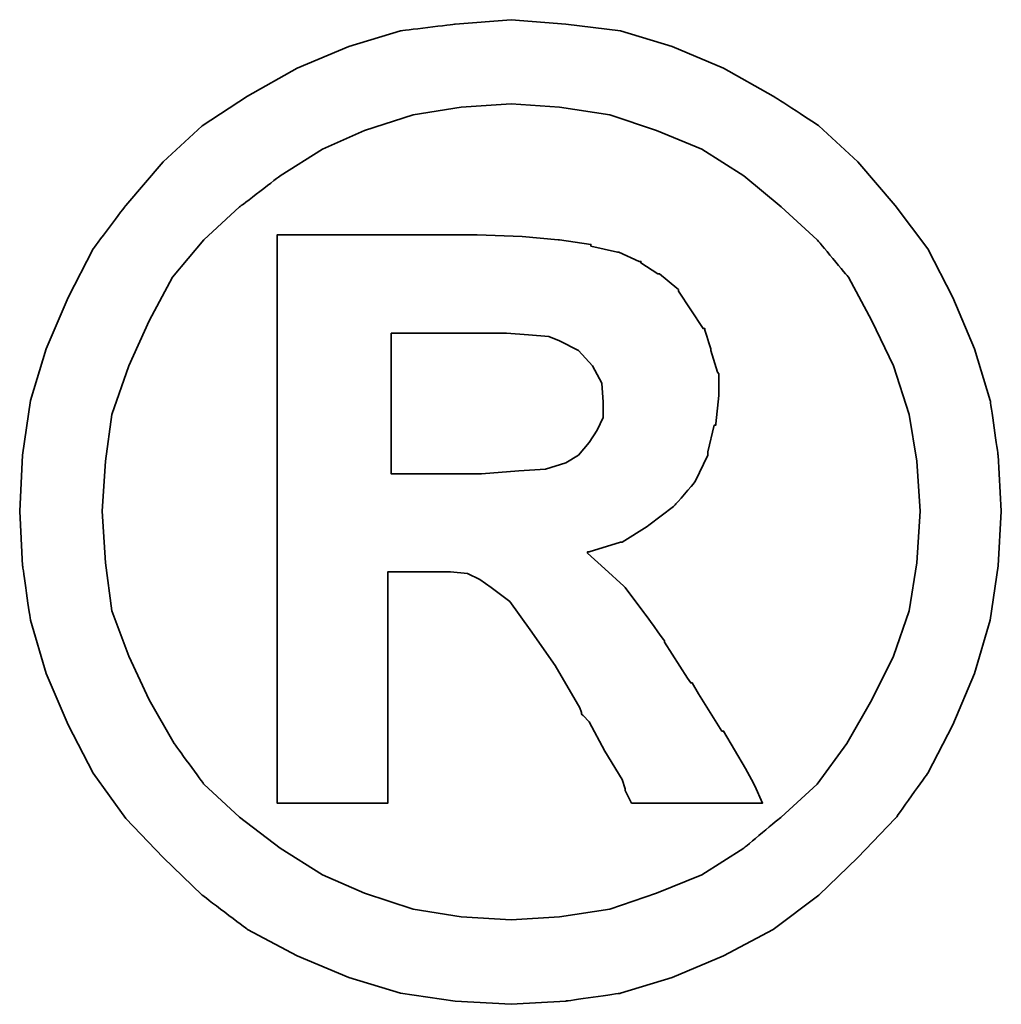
# Model space of a CAD drawing. Header units: millimetres. Extents: x -1108 to 3135, y -1596 to 860.
# Tile 379 of 649: x 1013.16 to 1014.83, y -1561.25 to -1559.57. Entities that reach past the tile are written whole.
import ezdxf

# ---------------------------------------------------------------- set-up
doc = ezdxf.new("R2010")
doc.units = ezdxf.units.MM
doc.layers.add('DIM', color=4, linetype='CONTINUOUS')
doc.layers.add('layer 1', color=7, linetype='CONTINUOUS')

# ---------------------------------------------------------------- blocks, each defined once
blk = doc.blocks.new('TBI MOTION logo(完整正式版)')
at = {"layer": 'layer 1', "color": 22, "lineweight": 35}
for points, knots in [([(81.20634, 4.98624), (81.20634, 4.98624), (81.18649, 5.32862), (81.18649, 5.32862), (81.18649, 5.32862), (81.18649, 5.32862), (81.13886, 5.66206), (81.13886, 5.66206), (81.13886, 5.66206), (81.13886, 5.66206), (81.04359, 5.97764), (81.04359, 5.97764), (81.04359, 5.97764), (81.04359, 5.97764), (80.91061, 6.29124), (80.91061, 6.29124), (80.91061, 6.29124), (80.91061, 6.29124), (80.75778, 6.58697), (80.75778, 6.58697), (80.75778, 6.58697), (80.75778, 6.58697), (80.5593, 6.85294), (80.5593, 6.85294), (80.5593, 6.85294), (80.5593, 6.85294), (80.33105, 7.1189), (80.33105, 7.1189), (80.33105, 7.1189), (80.33105, 7.1189), (80.09287, 7.33921), (80.09287, 7.33921), (80.09287, 7.33921), (80.09287, 7.33921), (79.815, 7.51982), (79.815, 7.51982), (79.815, 7.51982), (79.815, 7.51982), (79.51133, 7.69051), (79.51133, 7.69051), (79.51133, 7.69051), (79.51133, 7.69051), (79.19773, 7.8235), (79.19773, 7.8235), (79.19773, 7.8235), (79.19773, 7.8235), (78.88215, 7.91877), (78.88215, 7.91877), (78.88215, 7.91877), (78.88215, 7.91877), (78.54871, 7.95846), (78.54871, 7.95846), (78.54871, 7.95846), (78.54871, 7.95846), (78.21526, 7.98625), (78.21526, 7.98625), (78.21526, 7.98625), (78.21526, 7.98625), (77.87388, 7.95846), (77.87388, 7.95846), (77.87388, 7.95846), (77.87388, 7.95846), (77.54044, 7.91877), (77.54044, 7.91877), (77.54044, 7.91877), (77.54044, 7.91877), (77.22485, 7.8235), (77.22485, 7.8235), (77.22485, 7.8235), (77.22485, 7.8235), (76.91027, 7.69051), (76.91027, 7.69051), (76.91027, 7.69051), (76.91027, 7.69051), (76.6056, 7.51982), (76.6056, 7.51982), (76.6056, 7.51982), (76.6056, 7.51982), (76.32972, 7.33921), (76.32972, 7.33921), (76.32972, 7.33921), (76.32972, 7.33921), (76.09154, 7.1189), (76.09154, 7.1189), (76.09154, 7.1189), (76.09154, 7.1189), (75.86329, 6.85294), (75.86329, 6.85294), (75.86329, 6.85294), (75.86329, 6.85294), (75.66382, 6.58697), (75.66382, 6.58697), (75.66382, 6.58697), (75.66382, 6.58697), (75.51099, 6.29124), (75.51099, 6.29124), (75.51099, 6.29124), (75.51099, 6.29124), (75.37702, 5.97764), (75.37702, 5.97764), (75.37702, 5.97764), (75.37702, 5.97764), (75.28175, 5.66206), (75.28175, 5.66206), (75.28175, 5.66206), (75.28175, 5.66206), (75.23411, 5.32862), (75.23411, 5.32862), (75.23411, 5.32862), (75.23411, 5.32862), (75.21625, 4.98624), (75.21625, 4.98624), (75.21625, 4.98624), (75.21625, 4.98624), (75.23411, 4.6528), (75.23411, 4.6528), (75.23411, 4.6528), (75.23411, 4.6528), (75.28175, 4.32035), (75.28175, 4.32035), (75.28175, 4.32035), (75.28175, 4.32035), (75.37702, 3.99583), (75.37702, 3.99583), (75.37702, 3.99583), (75.37702, 3.99583), (75.51099, 3.68224), (75.51099, 3.68224), (75.51099, 3.68224), (75.51099, 3.68224), (75.66382, 3.38749), (75.66382, 3.38749), (75.66382, 3.38749), (75.66382, 3.38749), (75.86329, 3.10963), (75.86329, 3.10963), (75.86329, 3.10963), (75.86329, 3.10963), (76.09154, 2.87145), (76.09154, 2.87145), (76.09154, 2.87145), (76.09154, 2.87145), (76.32972, 2.6432), (76.32972, 2.6432), (76.32972, 2.6432), (76.32972, 2.6432), (76.6056, 2.43381), (76.6056, 2.43381), (76.6056, 2.43381), (76.6056, 2.43381), (76.91027, 2.27205), (76.91027, 2.27205), (76.91027, 2.27205), (76.91027, 2.27205), (77.22485, 2.13906), (77.22485, 2.13906), (77.22485, 2.13906), (77.22485, 2.13906), (77.54044, 2.0438), (77.54044, 2.0438), (77.54044, 2.0438), (77.54044, 2.0438), (77.87388, 1.99616), (77.87388, 1.99616), (77.87388, 1.99616), (77.87388, 1.99616), (78.21526, 1.97631), (78.21526, 1.97631), (78.21526, 1.97631), (78.21526, 1.97631), (78.54871, 1.99616), (78.54871, 1.99616), (78.54871, 1.99616), (78.54871, 1.99616), (78.88215, 2.0438), (78.88215, 2.0438), (78.88215, 2.0438), (78.88215, 2.0438), (79.19773, 2.13906), (79.19773, 2.13906), (79.19773, 2.13906), (79.19773, 2.13906), (79.51133, 2.27205), (79.51133, 2.27205), (79.51133, 2.27205), (79.51133, 2.27205), (79.815, 2.43381), (79.815, 2.43381), (79.815, 2.43381), (79.815, 2.43381), (80.09287, 2.6432), (80.09287, 2.6432), (80.09287, 2.6432), (80.09287, 2.6432), (80.33105, 2.87145), (80.33105, 2.87145), (80.33105, 2.87145), (80.33105, 2.87145), (80.5593, 3.10963), (80.5593, 3.10963), (80.5593, 3.10963), (80.5593, 3.10963), (80.75778, 3.38749), (80.75778, 3.38749), (80.75778, 3.38749), (80.75778, 3.38749), (80.91061, 3.68224), (80.91061, 3.68224), (80.91061, 3.68224), (80.91061, 3.68224), (81.04359, 3.99583), (81.04359, 3.99583), (81.04359, 3.99583), (81.04359, 3.99583), (81.13886, 4.32035), (81.13886, 4.32035), (81.13886, 4.32035), (81.13886, 4.32035), (81.18649, 4.6528), (81.18649, 4.6528), (81.18649, 4.6528), (81.18649, 4.6528), (81.20634, 4.98624), (81.20634, 4.98624)], [0, 0, 0, 0, 0.0178571, 0.0178571, 0.0178571, 0.0178572, 0.0357143, 0.0357143, 0.0357143, 0.0357143, 0.0535714, 0.0535714, 0.0535714, 0.0535714, 0.0714286, 0.0714286, 0.0714286, 0.0714286, 0.0892857, 0.0892857, 0.0892857, 0.0892857, 0.1071429, 0.1071429, 0.1071429, 0.1071429, 0.125, 0.125, 0.125, 0.125, 0.1428571, 0.1428571, 0.1428571, 0.1428572, 0.1607143, 0.1607143, 0.1607143, 0.1607143, 0.1785714, 0.1785714, 0.1785714, 0.1785714, 0.1964286, 0.1964286, 0.1964286, 0.1964286, 0.2142857, 0.2142857, 0.2142857, 0.2142857, 0.2321429, 0.2321429, 0.2321429, 0.2321429, 0.25, 0.25, 0.25, 0.25, 0.2678571, 0.2678571, 0.2678571, 0.2678572, 0.2857143, 0.2857143, 0.2857143, 0.2857143, 0.3035714, 0.3035714, 0.3035714, 0.3035714, 0.3214286, 0.3214286, 0.3214286, 0.3214286, 0.3392857, 0.3392857, 0.3392857, 0.3392857, 0.3571429, 0.3571429, 0.3571429, 0.3571429, 0.375, 0.375, 0.375, 0.375, 0.3928571, 0.3928571, 0.3928571, 0.3928572, 0.4107143, 0.4107143, 0.4107143, 0.4107143, 0.4285714, 0.4285714, 0.4285714, 0.4285714, 0.4464286, 0.4464286, 0.4464286, 0.4464286, 0.4642857, 0.4642857, 0.4642857, 0.4642857, 0.4821429, 0.4821429, 0.4821429, 0.4821429, 0.5, 0.5, 0.5, 0.5, 0.5178571, 0.5178571, 0.5178571, 0.5178572, 0.5357143, 0.5357143, 0.5357143, 0.5357143, 0.5535714, 0.5535714, 0.5535714, 0.5535714, 0.5714286, 0.5714286, 0.5714286, 0.5714286, 0.5892857, 0.5892857, 0.5892857, 0.5892857, 0.6071429, 0.6071429, 0.6071429, 0.6071429, 0.625, 0.625, 0.625, 0.625, 0.6428571, 0.6428571, 0.6428571, 0.6428572, 0.6607143, 0.6607143, 0.6607143, 0.6607143, 0.6785714, 0.6785714, 0.6785714, 0.6785714, 0.6964286, 0.6964286, 0.6964286, 0.6964286, 0.7142857, 0.7142857, 0.7142857, 0.7142857, 0.7321429, 0.7321429, 0.7321429, 0.7321429, 0.75, 0.75, 0.75, 0.75, 0.7678571, 0.7678571, 0.7678571, 0.7678572, 0.7857143, 0.7857143, 0.7857143, 0.7857143, 0.8035714, 0.8035714, 0.8035714, 0.8035714, 0.8214286, 0.8214286, 0.8214286, 0.8214286, 0.8392857, 0.8392857, 0.8392857, 0.8392857, 0.8571429, 0.8571429, 0.8571429, 0.8571429, 0.875, 0.875, 0.875, 0.875, 0.8928571, 0.8928571, 0.8928571, 0.8928572, 0.9107143, 0.9107143, 0.9107143, 0.9107143, 0.9285714, 0.9285714, 0.9285714, 0.9285714, 0.9464286, 0.9464286, 0.9464286, 0.9464286, 0.9642857, 0.9642857, 0.9642857, 0.9642857, 0.9821429, 0.9821429, 0.9821429, 0.9821429, 1, 1, 1, 1]), ([(80.71014, 4.98624), (80.71014, 4.98624), (80.69129, 5.29091), (80.69129, 5.29091), (80.69129, 5.29091), (80.69129, 5.29091), (80.64464, 5.57672), (80.64464, 5.57672), (80.64464, 5.57672), (80.64464, 5.57672), (80.54937, 5.87245), (80.54937, 5.87245), (80.54937, 5.87245), (80.54937, 5.87245), (80.41639, 6.14833), (80.41639, 6.14833), (80.41639, 6.14833), (80.41639, 6.14833), (80.27349, 6.41429), (80.27349, 6.41429), (80.27349, 6.41429), (80.27349, 6.41429), (80.08295, 6.64255), (80.08295, 6.64255), (80.08295, 6.64255), (80.08295, 6.64255), (79.86264, 6.84301), (79.86264, 6.84301), (79.86264, 6.84301), (79.86264, 6.84301), (79.63439, 7.03355), (79.63439, 7.03355), (79.63439, 7.03355), (79.63439, 7.03355), (79.37835, 7.1963), (79.37835, 7.1963), (79.37835, 7.1963), (79.37835, 7.1963), (79.10246, 7.30944), (79.10246, 7.30944), (79.10246, 7.30944), (79.10246, 7.30944), (78.81665, 7.40471), (78.81665, 7.40471), (78.81665, 7.40471), (78.81665, 7.40471), (78.511, 7.45234), (78.511, 7.45234), (78.511, 7.45234), (78.511, 7.45234), (78.21526, 7.47219), (78.21526, 7.47219), (78.21526, 7.47219), (78.21526, 7.47219), (77.9106, 7.45234), (77.9106, 7.45234), (77.9106, 7.45234), (77.9106, 7.45234), (77.61685, 7.40471), (77.61685, 7.40471), (77.61685, 7.40471), (77.61685, 7.40471), (77.32012, 7.30944), (77.32012, 7.30944), (77.32012, 7.30944), (77.32012, 7.30944), (77.06309, 7.1963), (77.06309, 7.1963), (77.06309, 7.1963), (77.06309, 7.1963), (76.80606, 7.03355), (76.80606, 7.03355), (76.80606, 7.03355), (76.80606, 7.03355), (76.55797, 6.84301), (76.55797, 6.84301), (76.55797, 6.84301), (76.55797, 6.84301), (76.34063, 6.64255), (76.34063, 6.64255), (76.34063, 6.64255), (76.34063, 6.64255), (76.1491, 6.41429), (76.1491, 6.41429), (76.1491, 6.41429), (76.1491, 6.41429), (76.0062, 6.14833), (76.0062, 6.14833), (76.0062, 6.14833), (76.0062, 6.14833), (75.88314, 5.87245), (75.88314, 5.87245), (75.88314, 5.87245), (75.88314, 5.87245), (75.77794, 5.57672), (75.77794, 5.57672), (75.77794, 5.57672), (75.77794, 5.57672), (75.73924, 5.29091), (75.73924, 5.29091), (75.73924, 5.29091), (75.73924, 5.29091), (75.72039, 4.98624), (75.72039, 4.98624), (75.72039, 4.98624), (75.72039, 4.98624), (75.73924, 4.67165), (75.73924, 4.67165), (75.73924, 4.67165), (75.73924, 4.67165), (75.77794, 4.37791), (75.77794, 4.37791), (75.77794, 4.37791), (75.77794, 4.37791), (75.88314, 4.10102), (75.88314, 4.10102), (75.88314, 4.10102), (75.88314, 4.10102), (76.0062, 3.83407), (76.0062, 3.83407), (76.0062, 3.83407), (76.0062, 3.83407), (76.15902, 3.56811), (76.15902, 3.56811), (76.15902, 3.56811), (76.15902, 3.56811), (76.34063, 3.32001), (76.34063, 3.32001), (76.34063, 3.32001), (76.34063, 3.32001), (76.55797, 3.11955), (76.55797, 3.11955), (76.55797, 3.11955), (76.55797, 3.11955), (76.80606, 2.92901), (76.80606, 2.92901), (76.80606, 2.92901), (76.80606, 2.92901), (77.06309, 2.76725), (77.06309, 2.76725), (77.06309, 2.76725), (77.06309, 2.76725), (77.32012, 2.65412), (77.32012, 2.65412), (77.32012, 2.65412), (77.32012, 2.65412), (77.61685, 2.55786), (77.61685, 2.55786), (77.61685, 2.55786), (77.61685, 2.55786), (77.9106, 2.51022), (77.9106, 2.51022), (77.9106, 2.51022), (77.9106, 2.51022), (78.21526, 2.49137), (78.21526, 2.49137), (78.21526, 2.49137), (78.21526, 2.49137), (78.511, 2.51022), (78.511, 2.51022), (78.511, 2.51022), (78.511, 2.51022), (78.81665, 2.55786), (78.81665, 2.55786), (78.81665, 2.55786), (78.81665, 2.55786), (79.10246, 2.65412), (79.10246, 2.65412), (79.10246, 2.65412), (79.10246, 2.65412), (79.37835, 2.76725), (79.37835, 2.76725), (79.37835, 2.76725), (79.37835, 2.76725), (79.63439, 2.92901), (79.63439, 2.92901), (79.63439, 2.92901), (79.63439, 2.92901), (79.86264, 3.11955), (79.86264, 3.11955), (79.86264, 3.11955), (79.86264, 3.11955), (80.08295, 3.32001), (80.08295, 3.32001), (80.08295, 3.32001), (80.08295, 3.32001), (80.26356, 3.56811), (80.26356, 3.56811), (80.26356, 3.56811), (80.26356, 3.56811), (80.41639, 3.83407), (80.41639, 3.83407), (80.41639, 3.83407), (80.41639, 3.83407), (80.54937, 4.10102), (80.54937, 4.10102), (80.54937, 4.10102), (80.54937, 4.10102), (80.64464, 4.37791), (80.64464, 4.37791), (80.64464, 4.37791), (80.64464, 4.37791), (80.69129, 4.67165), (80.69129, 4.67165), (80.69129, 4.67165), (80.69129, 4.67165), (80.71014, 4.98624), (80.71014, 4.98624)], [0, 0, 0, 0, 0.0192308, 0.0192308, 0.0192308, 0.0192308, 0.0384615, 0.0384615, 0.0384615, 0.0384615, 0.0576923, 0.0576923, 0.0576923, 0.0576923, 0.0769231, 0.0769231, 0.0769231, 0.0769231, 0.0961538, 0.0961538, 0.0961538, 0.0961539, 0.1153846, 0.1153846, 0.1153846, 0.1153846, 0.1346154, 0.1346154, 0.1346154, 0.1346154, 0.1538462, 0.1538462, 0.1538462, 0.1538462, 0.1730769, 0.1730769, 0.1730769, 0.1730769, 0.1923077, 0.1923077, 0.1923077, 0.1923077, 0.2115385, 0.2115385, 0.2115385, 0.2115385, 0.2307692, 0.2307692, 0.2307692, 0.2307692, 0.25, 0.25, 0.25, 0.25, 0.2692308, 0.2692308, 0.2692308, 0.2692308, 0.2884615, 0.2884615, 0.2884615, 0.2884615, 0.3076923, 0.3076923, 0.3076923, 0.3076923, 0.3269231, 0.3269231, 0.3269231, 0.3269231, 0.3461538, 0.3461538, 0.3461538, 0.3461539, 0.3653846, 0.3653846, 0.3653846, 0.3653846, 0.3846154, 0.3846154, 0.3846154, 0.3846154, 0.4038462, 0.4038462, 0.4038462, 0.4038462, 0.4230769, 0.4230769, 0.4230769, 0.4230769, 0.4423077, 0.4423077, 0.4423077, 0.4423077, 0.4615385, 0.4615385, 0.4615385, 0.4615385, 0.4807692, 0.4807692, 0.4807692, 0.4807692, 0.5, 0.5, 0.5, 0.5, 0.5192308, 0.5192308, 0.5192308, 0.5192308, 0.5384615, 0.5384615, 0.5384615, 0.5384615, 0.5576923, 0.5576923, 0.5576923, 0.5576923, 0.5769231, 0.5769231, 0.5769231, 0.5769231, 0.5961538, 0.5961538, 0.5961538, 0.5961539, 0.6153846, 0.6153846, 0.6153846, 0.6153846, 0.6346154, 0.6346154, 0.6346154, 0.6346154, 0.6538462, 0.6538462, 0.6538462, 0.6538462, 0.6730769, 0.6730769, 0.6730769, 0.6730769, 0.6923077, 0.6923077, 0.6923077, 0.6923077, 0.7115385, 0.7115385, 0.7115385, 0.7115385, 0.7307692, 0.7307692, 0.7307692, 0.7307692, 0.75, 0.75, 0.75, 0.75, 0.7692308, 0.7692308, 0.7692308, 0.7692308, 0.7884615, 0.7884615, 0.7884615, 0.7884615, 0.8076923, 0.8076923, 0.8076923, 0.8076923, 0.8269231, 0.8269231, 0.8269231, 0.8269231, 0.8461538, 0.8461538, 0.8461538, 0.8461539, 0.8653846, 0.8653846, 0.8653846, 0.8653846, 0.8846154, 0.8846154, 0.8846154, 0.8846154, 0.9038462, 0.9038462, 0.9038462, 0.9038462, 0.9230769, 0.9230769, 0.9230769, 0.9230769, 0.9423077, 0.9423077, 0.9423077, 0.9423077, 0.9615385, 0.9615385, 0.9615385, 0.9615385, 0.9807692, 0.9807692, 0.9807692, 0.9807692, 1, 1, 1, 1]), ([(76.78721, 3.2823), (76.78721, 3.2823), (76.78721, 3.32001), (76.78721, 3.32001), (76.78721, 3.32001), (76.78721, 3.32001), (76.78721, 3.42422), (76.78721, 3.42422), (76.78721, 3.42422), (76.78721, 3.42422), (76.78721, 3.59689), (76.78721, 3.59689), (76.78721, 3.59689), (76.78721, 3.59689), (76.78721, 3.80529), (76.78721, 3.80529), (76.78721, 3.80529), (76.78721, 3.80529), (76.78721, 4.0524), (76.78721, 4.0524), (76.78721, 4.0524), (76.78721, 4.0524), (76.78721, 4.32035), (76.78721, 4.32035), (76.78721, 4.32035), (76.78721, 4.32035), (76.78721, 4.92868), (76.78721, 4.92868), (76.78721, 4.92868), (76.78721, 4.92868), (76.78721, 5.53801), (76.78721, 5.53801), (76.78721, 5.53801), (76.78721, 5.53801), (76.78721, 5.82482), (76.78721, 5.82482), (76.78721, 5.82482), (76.78721, 5.82482), (76.78721, 6.07291), (76.78721, 6.07291), (76.78721, 6.07291), (76.78721, 6.07291), (76.78721, 6.30017), (76.78721, 6.30017), (76.78721, 6.30017), (76.78721, 6.30017), (76.78721, 6.45399), (76.78721, 6.45399), (76.78721, 6.45399), (76.78721, 6.45399), (76.78721, 6.5572), (76.78721, 6.5572), (76.78721, 6.5572), (76.78721, 6.5572), (76.78721, 6.59689), (76.78721, 6.59689), (76.78721, 6.59689), (76.78721, 6.59689), (76.78721, 6.67232), (76.78721, 6.67232), (76.78721, 6.67232), (76.78721, 6.67232), (76.8537, 6.67232), (76.8537, 6.67232), (76.8537, 6.67232), (76.8537, 6.67232), (76.87355, 6.67232), (76.87355, 6.67232), (76.87355, 6.67232), (76.87355, 6.67232), (76.91027, 6.67232), (76.91027, 6.67232), (76.91027, 6.67232), (76.91027, 6.67232), (77.04424, 6.67232), (77.04424, 6.67232), (77.04424, 6.67232), (77.04424, 6.67232), (77.22485, 6.67232), (77.22485, 6.67232), (77.22485, 6.67232), (77.22485, 6.67232), (77.43524, 6.67232), (77.43524, 6.67232), (77.43524, 6.67232), (77.43524, 6.67232), (77.65357, 6.67232), (77.65357, 6.67232), (77.65357, 6.67232), (77.65357, 6.67232), (77.82625, 6.67232), (77.82625, 6.67232), (77.82625, 6.67232), (77.82625, 6.67232), (77.94037, 6.67232), (77.94037, 6.67232), (77.94037, 6.67232), (77.94037, 6.67232), (77.97709, 6.67232), (77.97709, 6.67232), (77.97709, 6.67232), (77.97709, 6.67232), (77.99694, 6.67232), (77.99694, 6.67232), (77.99694, 6.67232), (77.99694, 6.67232), (78.00686, 6.67232), (78.00686, 6.67232), (78.00686, 6.67232), (78.00686, 6.67232), (78.28275, 6.6624), (78.28275, 6.6624), (78.28275, 6.6624), (78.28275, 6.6624), (78.50107, 6.64255), (78.50107, 6.64255), (78.50107, 6.64255), (78.50107, 6.64255), (78.511, 6.64255), (78.511, 6.64255), (78.511, 6.64255), (78.511, 6.64255), (78.70154, 6.61476), (78.70154, 6.61476), (78.70154, 6.61476), (78.70154, 6.61476), (78.70154, 6.60483), (78.70154, 6.60483), (78.70154, 6.60483), (78.70154, 6.60483), (78.86429, 6.56713), (78.86429, 6.56713), (78.86429, 6.56713), (78.86429, 6.56713), (78.87223, 6.56713), (78.87223, 6.56713), (78.87223, 6.56713), (78.87223, 6.56713), (78.99727, 6.51056), (78.99727, 6.51056), (78.99727, 6.51056), (78.99727, 6.51056), (79.00719, 6.51056), (79.00719, 6.51056), (79.00719, 6.51056), (79.00719, 6.51056), (79.00719, 6.50162), (79.00719, 6.50162), (79.00719, 6.50162), (79.00719, 6.50162), (79.1104, 6.43415), (79.1104, 6.43415), (79.1104, 6.43415), (79.1104, 6.43415), (79.12132, 6.43415), (79.12132, 6.43415), (79.12132, 6.43415), (79.12132, 6.43415), (79.22552, 6.34781), (79.22552, 6.34781), (79.22552, 6.34781), (79.22552, 6.34781), (79.23544, 6.33888), (79.23544, 6.33888), (79.23544, 6.33888), (79.23544, 6.33888), (79.23544, 6.32895), (79.23544, 6.32895), (79.23544, 6.32895), (79.23544, 6.32895), (79.31087, 6.21483), (79.31087, 6.21483), (79.31087, 6.21483), (79.31087, 6.21483), (79.38629, 6.1007), (79.38629, 6.1007), (79.38629, 6.1007), (79.38629, 6.1007), (79.3972, 6.1007), (79.3972, 6.1007), (79.3972, 6.1007), (79.3972, 6.1007), (79.3972, 6.09078), (79.3972, 6.09078), (79.3972, 6.09078), (79.3972, 6.09078), (79.43392, 5.97764), (79.43392, 5.97764), (79.43392, 5.97764), (79.43392, 5.97764), (79.43392, 5.96772), (79.43392, 5.96772), (79.43392, 5.96772), (79.43392, 5.96772), (79.47362, 5.83474), (79.47362, 5.83474), (79.47362, 5.83474), (79.47362, 5.83474), (79.48156, 5.82482), (79.48156, 5.82482), (79.48156, 5.82482), (79.48156, 5.82482), (79.48156, 5.69977), (79.48156, 5.69977), (79.48156, 5.69977), (79.48156, 5.69977), (79.48156, 5.69183), (79.48156, 5.69183), (79.48156, 5.69183), (79.48156, 5.69183), (79.4637, 5.51915), (79.4637, 5.51915), (79.4637, 5.51915), (79.4637, 5.51915), (79.4637, 5.51122), (79.4637, 5.51122), (79.4637, 5.51122), (79.4637, 5.51122), (79.45377, 5.51122), (79.45377, 5.51122), (79.45377, 5.51122), (79.45377, 5.51122), (79.41507, 5.34847), (79.41507, 5.34847), (79.41507, 5.34847), (79.41507, 5.34847), (79.41507, 5.33854), (79.41507, 5.33854), (79.41507, 5.33854), (79.41507, 5.33854), (79.41507, 5.32862), (79.41507, 5.32862), (79.41507, 5.32862), (79.41507, 5.32862), (79.33865, 5.16785), (79.33865, 5.16785), (79.33865, 5.16785), (79.33865, 5.16785), (79.33071, 5.15693), (79.33071, 5.15693), (79.33071, 5.15693), (79.33071, 5.15693), (79.2156, 5.02495), (79.2156, 5.02495), (79.2156, 5.02495), (79.2156, 5.02495), (79.20567, 5.01502), (79.20567, 5.01502), (79.20567, 5.01502), (79.20567, 5.01502), (79.05483, 4.89991), (79.05483, 4.89991), (79.05483, 4.89991), (79.05483, 4.89991), (79.04491, 4.89197), (79.04491, 4.89197), (79.04491, 4.89197), (79.04491, 4.89197), (78.89208, 4.7967), (78.89208, 4.7967), (78.89208, 4.7967), (78.89208, 4.7967), (78.88215, 4.7967), (78.88215, 4.7967), (78.88215, 4.7967), (78.88215, 4.7967), (78.69161, 4.73913), (78.69161, 4.73913), (78.69161, 4.73913), (78.69161, 4.73913), (78.68169, 4.73913), (78.68169, 4.73913), (78.68169, 4.73913), (78.68169, 4.73913), (78.68169, 4.72921), (78.68169, 4.72921), (78.68169, 4.72921), (78.68169, 4.72921), (78.78688, 4.63394), (78.78688, 4.63394), (78.78688, 4.63394), (78.78688, 4.63394), (78.902, 4.52875), (78.902, 4.52875), (78.902, 4.52875), (78.902, 4.52875), (78.91093, 4.52081), (78.91093, 4.52081), (78.91093, 4.52081), (78.91093, 4.52081), (79.02506, 4.36798), (79.02506, 4.36798), (79.02506, 4.36798), (79.02506, 4.36798), (79.1501, 4.1953), (79.1501, 4.1953), (79.1501, 4.1953), (79.1501, 4.1953), (79.1501, 4.18736), (79.1501, 4.18736), (79.1501, 4.18736), (79.1501, 4.18736), (79.29201, 3.96705), (79.29201, 3.96705), (79.29201, 3.96705), (79.29201, 3.96705), (79.31087, 3.93828), (79.31087, 3.93828), (79.31087, 3.93828), (79.31087, 3.93828), (79.32079, 3.93828), (79.32079, 3.93828), (79.32079, 3.93828), (79.32079, 3.93828), (79.3585, 3.87178), (79.3585, 3.87178), (79.3585, 3.87178), (79.3585, 3.87178), (79.50141, 3.64353), (79.50141, 3.64353), (79.50141, 3.64353), (79.50141, 3.64353), (79.51133, 3.64353), (79.51133, 3.64353), (79.51133, 3.64353), (79.51133, 3.64353), (79.64431, 3.41528), (79.64431, 3.41528), (79.64431, 3.41528), (79.64431, 3.41528), (79.68202, 3.3478), (79.68202, 3.3478), (79.68202, 3.3478), (79.68202, 3.3478), (79.70187, 3.31009), (79.70187, 3.31009), (79.70187, 3.31009), (79.70187, 3.31009), (79.7495, 3.2049), (79.7495, 3.2049), (79.7495, 3.2049), (79.7495, 3.2049), (79.64431, 3.2049), (79.64431, 3.2049), (79.64431, 3.2049), (79.64431, 3.2049), (79.62546, 3.2049), (79.62546, 3.2049), (79.62546, 3.2049), (79.62546, 3.2049), (79.53912, 3.2049), (79.53912, 3.2049), (79.53912, 3.2049), (79.53912, 3.2049), (79.31087, 3.2049), (79.31087, 3.2049), (79.31087, 3.2049), (79.31087, 3.2049), (79.08262, 3.2049), (79.08262, 3.2049), (79.08262, 3.2049), (79.08262, 3.2049), (79.00719, 3.2049), (79.00719, 3.2049), (79.00719, 3.2049), (79.00719, 3.2049), (78.98735, 3.2049), (78.98735, 3.2049), (78.98735, 3.2049), (78.98735, 3.2049), (78.94964, 3.2049), (78.94964, 3.2049), (78.94964, 3.2049), (78.94964, 3.2049), (78.92979, 3.24459), (78.92979, 3.24459), (78.92979, 3.24459), (78.92979, 3.24459), (78.91093, 3.2823), (78.91093, 3.2823), (78.91093, 3.2823), (78.91093, 3.2823), (78.91093, 3.29223), (78.91093, 3.29223), (78.91093, 3.29223), (78.91093, 3.29223), (78.89208, 3.3478), (78.89208, 3.3478), (78.89208, 3.3478), (78.89208, 3.3478), (78.78688, 3.52048), (78.78688, 3.52048), (78.78688, 3.52048), (78.78688, 3.52048), (78.69161, 3.7001), (78.69161, 3.7001), (78.69161, 3.7001), (78.69161, 3.7001), (78.6539, 3.7388), (78.6539, 3.7388), (78.6539, 3.7388), (78.6539, 3.7388), (78.64398, 3.74873), (78.64398, 3.74873), (78.64398, 3.74873), (78.64398, 3.74873), (78.64398, 3.75766), (78.64398, 3.75766), (78.64398, 3.75766), (78.64398, 3.75766), (78.63405, 3.78644), (78.63405, 3.78644), (78.63405, 3.78644), (78.63405, 3.78644), (78.48321, 4.04347), (78.48321, 4.04347), (78.48321, 4.04347), (78.48321, 4.04347), (78.33038, 4.2618), (78.33038, 4.2618), (78.33038, 4.2618), (78.33038, 4.2618), (78.20732, 4.43447), (78.20732, 4.43447), (78.20732, 4.43447), (78.20732, 4.43447), (78.09221, 4.52081), (78.09221, 4.52081), (78.09221, 4.52081), (78.09221, 4.52081), (78.02472, 4.56845), (78.02472, 4.56845), (78.02472, 4.56845), (78.02472, 4.56845), (77.9493, 4.60616), (77.9493, 4.60616), (77.9493, 4.60616), (77.9493, 4.60616), (77.8451, 4.61608), (77.8451, 4.61608), (77.8451, 4.61608), (77.8451, 4.61608), (77.71113, 4.61608), (77.71113, 4.61608), (77.71113, 4.61608), (77.71113, 4.61608), (77.69128, 4.61608), (77.69128, 4.61608), (77.69128, 4.61608), (77.69128, 4.61608), (77.67342, 4.61608), (77.67342, 4.61608), (77.67342, 4.61608), (77.67342, 4.61608), (77.5583, 4.61608), (77.5583, 4.61608), (77.5583, 4.61608), (77.5583, 4.61608), (77.46303, 4.61608), (77.46303, 4.61608), (77.46303, 4.61608), (77.46303, 4.61608), (77.46303, 4.54761), (77.46303, 4.54761), (77.46303, 4.54761), (77.46303, 4.54761), (77.46303, 4.47318), (77.46303, 4.47318), (77.46303, 4.47318), (77.46303, 4.47318), (77.46303, 4.24294), (77.46303, 4.24294), (77.46303, 4.24294), (77.46303, 4.24294), (77.46303, 3.99583), (77.46303, 3.99583), (77.46303, 3.99583), (77.46303, 3.99583), (77.46303, 3.72888), (77.46303, 3.72888), (77.46303, 3.72888), (77.46303, 3.72888), (77.46303, 3.51055), (77.46303, 3.51055), (77.46303, 3.51055), (77.46303, 3.51055), (77.46303, 3.42422), (77.46303, 3.42422), (77.46303, 3.42422), (77.46303, 3.42422), (77.46303, 3.35773), (77.46303, 3.35773), (77.46303, 3.35773), (77.46303, 3.35773), (77.46303, 3.30017), (77.46303, 3.30017), (77.46303, 3.30017), (77.46303, 3.30017), (77.46303, 3.2823), (77.46303, 3.2823), (77.46303, 3.2823), (77.46303, 3.2823), (77.46303, 3.2049), (77.46303, 3.2049), (77.46303, 3.2049), (77.46303, 3.2049), (77.39753, 3.2049), (77.39753, 3.2049), (77.39753, 3.2049), (77.39753, 3.2049), (77.37768, 3.2049), (77.37768, 3.2049), (77.37768, 3.2049), (77.37768, 3.2049), (77.32012, 3.2049), (77.32012, 3.2049), (77.32012, 3.2049), (77.32012, 3.2049), (77.12165, 3.2049), (77.12165, 3.2049), (77.12165, 3.2049), (77.12165, 3.2049), (76.94897, 3.2049), (76.94897, 3.2049), (76.94897, 3.2049), (76.94897, 3.2049), (76.8924, 3.2049), (76.8924, 3.2049), (76.8924, 3.2049), (76.8924, 3.2049), (76.8537, 3.2049), (76.8537, 3.2049), (76.8537, 3.2049), (76.8537, 3.2049), (76.78721, 3.2049), (76.78721, 3.2049), (76.78721, 3.2049), (76.78721, 3.2049), (76.78721, 3.2823), (76.78721, 3.2823)], [0, 0, 0, 0, 0.0074074, 0.0074074, 0.0074074, 0.0074074, 0.0148148, 0.0148148, 0.0148148, 0.0148148, 0.0222222, 0.0222222, 0.0222222, 0.0222222, 0.0296296, 0.0296296, 0.0296296, 0.0296296, 0.037037, 0.037037, 0.037037, 0.037037, 0.0444444, 0.0444444, 0.0444444, 0.0444445, 0.0518519, 0.0518519, 0.0518519, 0.0518519, 0.0592593, 0.0592593, 0.0592593, 0.0592593, 0.0666667, 0.0666667, 0.0666667, 0.0666667, 0.0740741, 0.0740741, 0.0740741, 0.0740741, 0.0814815, 0.0814815, 0.0814815, 0.0814815, 0.0888889, 0.0888889, 0.0888889, 0.0888889, 0.0962963, 0.0962963, 0.0962963, 0.0962963, 0.1037037, 0.1037037, 0.1037037, 0.1037037, 0.1111111, 0.1111111, 0.1111111, 0.1111111, 0.1185185, 0.1185185, 0.1185185, 0.1185185, 0.1259259, 0.1259259, 0.1259259, 0.1259259, 0.1333333, 0.1333333, 0.1333333, 0.1333333, 0.1407407, 0.1407407, 0.1407407, 0.1407408, 0.1481481, 0.1481481, 0.1481481, 0.1481482, 0.1555556, 0.1555556, 0.1555556, 0.1555556, 0.162963, 0.162963, 0.162963, 0.162963, 0.1703704, 0.1703704, 0.1703704, 0.1703704, 0.1777778, 0.1777778, 0.1777778, 0.1777778, 0.1851852, 0.1851852, 0.1851852, 0.1851852, 0.1925926, 0.1925926, 0.1925926, 0.1925926, 0.2, 0.2, 0.2, 0.2, 0.2074074, 0.2074074, 0.2074074, 0.2074074, 0.2148148, 0.2148148, 0.2148148, 0.2148148, 0.2222222, 0.2222222, 0.2222222, 0.2222222, 0.2296296, 0.2296296, 0.2296296, 0.2296296, 0.237037, 0.237037, 0.237037, 0.237037, 0.2444444, 0.2444444, 0.2444444, 0.2444445, 0.2518519, 0.2518519, 0.2518519, 0.2518519, 0.2592593, 0.2592593, 0.2592593, 0.2592593, 0.2666667, 0.2666667, 0.2666667, 0.2666667, 0.2740741, 0.2740741, 0.2740741, 0.2740741, 0.2814815, 0.2814815, 0.2814815, 0.2814815, 0.2888889, 0.2888889, 0.2888889, 0.2888889, 0.2962963, 0.2962963, 0.2962963, 0.2962963, 0.3037037, 0.3037037, 0.3037037, 0.3037037, 0.3111111, 0.3111111, 0.3111111, 0.3111111, 0.3185185, 0.3185185, 0.3185185, 0.3185185, 0.3259259, 0.3259259, 0.3259259, 0.3259259, 0.3333333, 0.3333333, 0.3333333, 0.3333333, 0.3407407, 0.3407407, 0.3407407, 0.3407408, 0.3481481, 0.3481481, 0.3481481, 0.3481482, 0.3555556, 0.3555556, 0.3555556, 0.3555556, 0.362963, 0.362963, 0.362963, 0.362963, 0.3703704, 0.3703704, 0.3703704, 0.3703704, 0.3777778, 0.3777778, 0.3777778, 0.3777778, 0.3851852, 0.3851852, 0.3851852, 0.3851852, 0.3925926, 0.3925926, 0.3925926, 0.3925926, 0.4, 0.4, 0.4, 0.4, 0.4074074, 0.4074074, 0.4074074, 0.4074074, 0.4148148, 0.4148148, 0.4148148, 0.4148148, 0.4222222, 0.4222222, 0.4222222, 0.4222222, 0.4296296, 0.4296296, 0.4296296, 0.4296296, 0.437037, 0.437037, 0.437037, 0.437037, 0.4444444, 0.4444444, 0.4444444, 0.4444445, 0.4518519, 0.4518519, 0.4518519, 0.4518519, 0.4592593, 0.4592593, 0.4592593, 0.4592593, 0.4666667, 0.4666667, 0.4666667, 0.4666667, 0.4740741, 0.4740741, 0.4740741, 0.4740741, 0.4814815, 0.4814815, 0.4814815, 0.4814815, 0.4888889, 0.4888889, 0.4888889, 0.4888889, 0.4962963, 0.4962963, 0.4962963, 0.4962963, 0.5037037, 0.5037037, 0.5037037, 0.5037037, 0.5111111, 0.5111111, 0.5111111, 0.5111111, 0.5185185, 0.5185185, 0.5185185, 0.5185185, 0.5259259, 0.5259259, 0.5259259, 0.5259259, 0.5333333, 0.5333333, 0.5333333, 0.5333333, 0.5407407, 0.5407407, 0.5407407, 0.5407408, 0.5481481, 0.5481481, 0.5481481, 0.5481482, 0.5555556, 0.5555556, 0.5555556, 0.5555556, 0.562963, 0.562963, 0.562963, 0.562963, 0.5703704, 0.5703704, 0.5703704, 0.5703704, 0.5777778, 0.5777778, 0.5777778, 0.5777778, 0.5851852, 0.5851852, 0.5851852, 0.5851852, 0.5925926, 0.5925926, 0.5925926, 0.5925926, 0.6, 0.6, 0.6, 0.6, 0.6074074, 0.6074074, 0.6074074, 0.6074074, 0.6148148, 0.6148148, 0.6148148, 0.6148148, 0.6222222, 0.6222222, 0.6222222, 0.6222222, 0.6296296, 0.6296296, 0.6296296, 0.6296296, 0.637037, 0.637037, 0.637037, 0.637037, 0.6444444, 0.6444444, 0.6444444, 0.6444445, 0.6518519, 0.6518519, 0.6518519, 0.6518519, 0.6592593, 0.6592593, 0.6592593, 0.6592593, 0.6666667, 0.6666667, 0.6666667, 0.6666667, 0.6740741, 0.6740741, 0.6740741, 0.6740741, 0.6814815, 0.6814815, 0.6814815, 0.6814815, 0.6888889, 0.6888889, 0.6888889, 0.6888889, 0.6962963, 0.6962963, 0.6962963, 0.6962963, 0.7037037, 0.7037037, 0.7037037, 0.7037037, 0.7111111, 0.7111111, 0.7111111, 0.7111111, 0.7185185, 0.7185185, 0.7185185, 0.7185185, 0.7259259, 0.7259259, 0.7259259, 0.7259259, 0.7333333, 0.7333333, 0.7333333, 0.7333333, 0.7407407, 0.7407407, 0.7407407, 0.7407408, 0.7481481, 0.7481481, 0.7481481, 0.7481482, 0.7555556, 0.7555556, 0.7555556, 0.7555556, 0.762963, 0.762963, 0.762963, 0.762963, 0.7703704, 0.7703704, 0.7703704, 0.7703704, 0.7777778, 0.7777778, 0.7777778, 0.7777778, 0.7851852, 0.7851852, 0.7851852, 0.7851852, 0.7925926, 0.7925926, 0.7925926, 0.7925926, 0.8, 0.8, 0.8, 0.8, 0.8074074, 0.8074074, 0.8074074, 0.8074074, 0.8148148, 0.8148148, 0.8148148, 0.8148148, 0.8222222, 0.8222222, 0.8222222, 0.8222222, 0.8296296, 0.8296296, 0.8296296, 0.8296296, 0.837037, 0.837037, 0.837037, 0.837037, 0.8444444, 0.8444444, 0.8444444, 0.8444445, 0.8518519, 0.8518519, 0.8518519, 0.8518519, 0.8592593, 0.8592593, 0.8592593, 0.8592593, 0.8666667, 0.8666667, 0.8666667, 0.8666667, 0.8740741, 0.8740741, 0.8740741, 0.8740741, 0.8814815, 0.8814815, 0.8814815, 0.8814815, 0.8888889, 0.8888889, 0.8888889, 0.8888889, 0.8962963, 0.8962963, 0.8962963, 0.8962963, 0.9037037, 0.9037037, 0.9037037, 0.9037037, 0.9111111, 0.9111111, 0.9111111, 0.9111111, 0.9185185, 0.9185185, 0.9185185, 0.9185185, 0.9259259, 0.9259259, 0.9259259, 0.9259259, 0.9333333, 0.9333333, 0.9333333, 0.9333333, 0.9407407, 0.9407407, 0.9407407, 0.9407408, 0.9481481, 0.9481481, 0.9481481, 0.9481482, 0.9555556, 0.9555556, 0.9555556, 0.9555556, 0.962963, 0.962963, 0.962963, 0.962963, 0.9703704, 0.9703704, 0.9703704, 0.9703704, 0.9777778, 0.9777778, 0.9777778, 0.9777778, 0.9851852, 0.9851852, 0.9851852, 0.9851852, 0.9925926, 0.9925926, 0.9925926, 0.9925926, 1, 1, 1, 1]), ([(77.48288, 6.07291), (77.48288, 6.07291), (77.48288, 5.99551), (77.48288, 5.99551), (77.48288, 5.99551), (77.48288, 5.99551), (77.48288, 5.82482), (77.48288, 5.82482), (77.48288, 5.82482), (77.48288, 5.82482), (77.48288, 5.63328), (77.48288, 5.63328), (77.48288, 5.63328), (77.48288, 5.63328), (77.48288, 5.46358), (77.48288, 5.46358), (77.48288, 5.46358), (77.48288, 5.46358), (77.48288, 5.29091), (77.48288, 5.29091), (77.48288, 5.29091), (77.48288, 5.29091), (77.48288, 5.21449), (77.48288, 5.21449), (77.48288, 5.21449), (77.48288, 5.21449), (77.50074, 5.21449), (77.50074, 5.21449), (77.50074, 5.21449), (77.50074, 5.21449), (77.71113, 5.21449), (77.71113, 5.21449), (77.71113, 5.21449), (77.71113, 5.21449), (77.94037, 5.21449), (77.94037, 5.21449), (77.94037, 5.21449), (77.94037, 5.21449), (78.01579, 5.21449), (78.01579, 5.21449), (78.01579, 5.21449), (78.01579, 5.21449), (78.03465, 5.21449), (78.03465, 5.21449), (78.03465, 5.21449), (78.03465, 5.21449), (78.2629, 5.23335), (78.2629, 5.23335), (78.2629, 5.23335), (78.2629, 5.23335), (78.42565, 5.24327), (78.42565, 5.24327), (78.42565, 5.24327), (78.42565, 5.24327), (78.54871, 5.28098), (78.54871, 5.28098), (78.54871, 5.28098), (78.54871, 5.28098), (78.62611, 5.32862), (78.62611, 5.32862), (78.62611, 5.32862), (78.62611, 5.32862), (78.69161, 5.40503), (78.69161, 5.40503), (78.69161, 5.40503), (78.69161, 5.40503), (78.73925, 5.48145), (78.73925, 5.48145), (78.73925, 5.48145), (78.73925, 5.48145), (78.77696, 5.55885), (78.77696, 5.55885), (78.77696, 5.55885), (78.77696, 5.55885), (78.77696, 5.65214), (78.77696, 5.65214), (78.77696, 5.65214), (78.77696, 5.65214), (78.76902, 5.76726), (78.76902, 5.76726), (78.76902, 5.76726), (78.76902, 5.76726), (78.71146, 5.87245), (78.71146, 5.87245), (78.71146, 5.87245), (78.71146, 5.87245), (78.62611, 5.96772), (78.62611, 5.96772), (78.62611, 5.96772), (78.62611, 5.96772), (78.511, 6.02528), (78.511, 6.02528), (78.511, 6.02528), (78.511, 6.02528), (78.44451, 6.05306), (78.44451, 6.05306), (78.44451, 6.05306), (78.44451, 6.05306), (78.32046, 6.06299), (78.32046, 6.06299), (78.32046, 6.06299), (78.32046, 6.06299), (78.18748, 6.07291), (78.18748, 6.07291), (78.18748, 6.07291), (78.18748, 6.07291), (77.99694, 6.07291), (77.99694, 6.07291), (77.99694, 6.07291), (77.99694, 6.07291), (77.97709, 6.07291), (77.97709, 6.07291), (77.97709, 6.07291), (77.97709, 6.07291), (77.90167, 6.07291), (77.90167, 6.07291), (77.90167, 6.07291), (77.90167, 6.07291), (77.69128, 6.07291), (77.69128, 6.07291), (77.69128, 6.07291), (77.69128, 6.07291), (77.50074, 6.07291), (77.50074, 6.07291), (77.50074, 6.07291), (77.50074, 6.07291), (77.48288, 6.07291), (77.48288, 6.07291)], [0, 0, 0, 0, 0.03125, 0.03125, 0.03125, 0.03125, 0.0625, 0.0625, 0.0625, 0.0625, 0.09375, 0.09375, 0.09375, 0.09375, 0.125, 0.125, 0.125, 0.125, 0.15625, 0.15625, 0.15625, 0.15625, 0.1875, 0.1875, 0.1875, 0.1875, 0.21875, 0.21875, 0.21875, 0.21875, 0.25, 0.25, 0.25, 0.25, 0.28125, 0.28125, 0.28125, 0.28125, 0.3125, 0.3125, 0.3125, 0.3125, 0.34375, 0.34375, 0.34375, 0.34375, 0.375, 0.375, 0.375, 0.375, 0.40625, 0.40625, 0.40625, 0.40625, 0.4375, 0.4375, 0.4375, 0.4375, 0.46875, 0.46875, 0.46875, 0.46875, 0.5, 0.5, 0.5, 0.5, 0.53125, 0.53125, 0.53125, 0.53125, 0.5625, 0.5625, 0.5625, 0.5625, 0.59375, 0.59375, 0.59375, 0.59375, 0.625, 0.625, 0.625, 0.625, 0.65625, 0.65625, 0.65625, 0.65625, 0.6875, 0.6875, 0.6875, 0.6875, 0.71875, 0.71875, 0.71875, 0.71875, 0.75, 0.75, 0.75, 0.75, 0.78125, 0.78125, 0.78125, 0.78125, 0.8125, 0.8125, 0.8125, 0.8125, 0.84375, 0.84375, 0.84375, 0.84375, 0.875, 0.875, 0.875, 0.875, 0.90625, 0.90625, 0.90625, 0.90625, 0.9375, 0.9375, 0.9375, 0.9375, 0.96875, 0.96875, 0.96875, 0.96875, 1, 1, 1, 1])]:
    blk.add_open_spline(points, degree=3, knots=knots, dxfattribs=at)

msp = doc.modelspace()

# ---------------------------------------------------------------- block references
at = {"layer": 'DIM', "color": 7, "xscale": 0.2802190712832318, "yscale": 0.2802190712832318, "zscale": 0.2802190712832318}
msp.add_blockref('TBI MOTION logo(完整正式版)', (992.0792, -1561.8055), dxfattribs=at)

doc.saveas('drawing.dxf')
